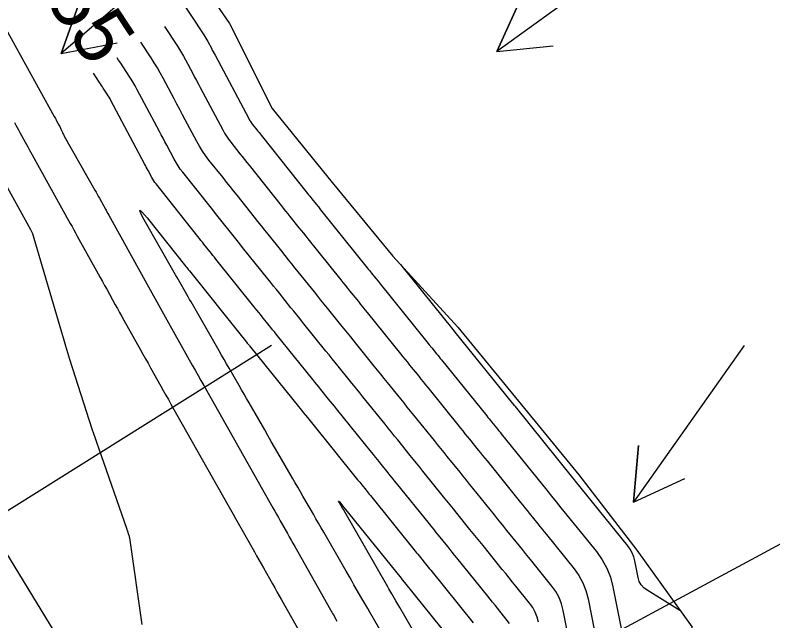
# Model space of a CAD drawing. Extents: x 954385 to 988206, y 1868364 to 1924553.
# Drawn here: x 956480 to 956560.2, y 1921989.8 to 1922053.9 of the extents above; entities that cross this region are included whole.
import ezdxf

# ---------------------------------------------------------------- set-up
doc = ezdxf.new("R2010")
doc.units = 0
for name, color, linetype in [('24', 7, 'Continuous'), ('26', 7, 'Continuous'), ('5', 7, 'Continuous'), ('6', 7, 'Continuous'), ('7', 7, 'Continuous'), ('Default', 7, 'Continuous')]:
    doc.layers.add(name, color=color, linetype=linetype)

msp = doc.modelspace()

# ---------------------------------------------------------------- linework, layer by layer
at = {"layer": '24'}
msp.add_lwpolyline([(956497.027, 1922061.233), (956502.715, 1922052.99), (956507.212, 1922044.018), (956513.572, 1922036.186), (956519.996, 1922028.393), (956526.85, 1922020.864), (956533.257, 1922013.06), (956539.669, 1922005.26), (956545.778, 1921997.275), (956551.627, 1921989.13), (956547.02, 1921982.764), (956550.427, 1921976.672), (956552.417, 1921973.201), (956552.959, 1921972.36), (956555.583, 1921968.104), (956559.252, 1921958.625), (956560.105, 1921947.424), (956566.289, 1921939.484)], dxfattribs=at)
at = {"layer": '26'}
for points in [[(956507.131, 1922068.928), (956484.908, 1922049.821), (956486.892, 1922055.483), (956484.908, 1922049.821), (956490.804, 1922050.934)], [(956557.131, 1922068.928), (956530.98, 1922050.028), (956533.434, 1922055.503), (956530.98, 1922050.028), (956536.949, 1922050.64)], [(956507.131, 1922018.928), (956444.076, 1921979.399), (956446.885, 1921984.701), (956444.076, 1921979.399), (956450.072, 1921979.617)], [(956557.131, 1922018.928), (956545.428, 1922002.371), (956545.977, 1922008.345), (956545.428, 1922002.371), (956550.877, 1922004.882)], [(956507.131, 1921968.928), (956580.998, 1922008.753), (956577.848, 1922003.647), (956580.998, 1922008.753), (956575, 1922008.928)]]:
    msp.add_lwpolyline(points, dxfattribs=at)
at = {"layer": '6'}
for points in [[(956535.389, 1921989.654), (956535.246, 1921990.203), (956535.041, 1921990.723), (956534.773, 1921991.214), (956534.443, 1921991.676), (956532.999, 1921993.465), (956532.638, 1921993.912), (956532.276, 1921994.359), (956531.915, 1921994.806), (956531.554, 1921995.253), (956529.524, 1921997.767), (956529.177, 1921998.198), (956528.829, 1921998.628), (956528.482, 1921999.058), (956528.134, 1921999.489), (956526.744, 1922001.21), (956526.397, 1922001.64), (956526.049, 1922002.071), (956525.702, 1922002.501), (956525.355, 1922002.932), (956523.16, 1922005.651), (956522.828, 1922006.063), (956522.495, 1922006.475), (956522.162, 1922006.887), (956521.83, 1922007.299), (956520.499, 1922008.948), (956520.166, 1922009.36), (956519.833, 1922009.772), (956519.501, 1922010.184), (956519.168, 1922010.596), (956516.808, 1922013.518), (956516.483, 1922013.92), (956516.159, 1922014.322), (956515.834, 1922014.725), (956515.509, 1922015.127), (956514.209, 1922016.736), (956513.884, 1922017.138), (956513.559, 1922017.54), (956513.234, 1922017.943), (956512.909, 1922018.345), (956510.438, 1922021.405), (956510.13, 1922021.787), (956509.822, 1922022.168), (956509.515, 1922022.55), (956509.208, 1922022.932), (956507.981, 1922024.461), (956507.674, 1922024.844), (956507.367, 1922025.226), (956507.06, 1922025.608), (956506.753, 1922025.99), (956504.087, 1922029.313), (956503.799, 1922029.672), (956503.512, 1922030.031), (956503.225, 1922030.39), (956502.938, 1922030.75), (956501.792, 1922032.189), (956501.506, 1922032.549), (956501.22, 1922032.908), (956500.933, 1922033.268), (956500.647, 1922033.628), (956497.752, 1922037.261), (956497.501, 1922037.592), (956497.265, 1922037.934), (956497.046, 1922038.285), (956496.843, 1922038.648), (956496.062, 1922040.118), (956495.867, 1922040.485), (956495.672, 1922040.853), (956495.477, 1922041.221), (956495.282, 1922041.588), (956492.915, 1922046.047), (956492.722, 1922046.402), (956492.52, 1922046.752), (956492.309, 1922047.097), (956492.091, 1922047.438), (956491.201, 1922048.791), (956490.979, 1922049.129), (956490.815, 1922049.378)], [(956479.961, 1922042.509), (956480.103, 1922042.252), (956480.245, 1922041.995), (956480.387, 1922041.738), (956480.529, 1922041.481), (956481.098, 1922040.452), (956481.24, 1922040.195), (956481.382, 1922039.937), (956481.524, 1922039.68), (956481.667, 1922039.423), (956485.86, 1922031.847), (956486.044, 1922031.513), (956486.229, 1922031.18), (956486.414, 1922030.846), (956486.598, 1922030.512), (956488.803, 1922026.524), (956489.03, 1922026.114), (956489.257, 1922025.704), (956489.484, 1922025.293), (956489.711, 1922024.883), (956490.62, 1922023.242), (956490.847, 1922022.831), (956491.075, 1922022.421), (956491.304, 1922022.012), (956491.533, 1922021.603), (956493.277, 1922018.49), (956493.546, 1922018.01), (956493.815, 1922017.53), (956494.084, 1922017.05), (956494.352, 1922016.57), (956495.427, 1922014.65), (956495.696, 1922014.17), (956495.966, 1922013.69), (956496.235, 1922013.211), (956496.506, 1922012.732), (956502.528, 1922002.073), (956502.801, 1922001.589), (956503.075, 1922001.105), (956503.349, 1922000.621), (956503.622, 1922000.137), (956505.332, 1921997.113), (956505.571, 1921996.69), (956505.811, 1921996.267), (956506.05, 1921995.844), (956506.289, 1921995.421), (956507.245, 1921993.728), (956507.484, 1921993.305), (956507.723, 1921992.882), (956507.962, 1921992.459), (956508.201, 1921992.035), (956510.323, 1921988.277)]]:
    msp.add_lwpolyline(points, dxfattribs=at)
at = {"layer": '7'}
for points in [[(956465.912, 1922076.199), (956484.163, 1922043.163), (956484.226, 1922043.049), (956484.289, 1922042.935), (956484.352, 1922042.821), (956484.415, 1922042.707), (956484.692, 1922042.206), (956484.741, 1922042.114), (956484.788, 1922042.022), (956484.833, 1922041.928), (956484.875, 1922041.833), (956485.041, 1922041.452), (956485.084, 1922041.357), (956485.129, 1922041.263), (956485.177, 1922041.171), (956485.227, 1922041.08), (956488.468, 1922035.373), (956488.587, 1922035.163), (956488.705, 1922034.953), (956488.823, 1922034.742), (956488.94, 1922034.532), (956489.582, 1922033.372), (956489.64, 1922033.266), (956489.699, 1922033.16), (956489.845, 1922032.895), (956489.933, 1922032.736), (956494.135, 1922025.145), (956494.311, 1922024.827), (956494.488, 1922024.509), (956494.665, 1922024.191), (956494.843, 1922023.874), (956495.554, 1922022.604), (956495.732, 1922022.287), (956495.91, 1922021.969), (956496.087, 1922021.652), (956496.265, 1922021.335), (956498.769, 1922016.861), (956499.073, 1922016.319), (956499.377, 1922015.777), (956499.682, 1922015.236), (956499.988, 1922014.695), (956507.296, 1922001.761), (956507.489, 1922001.421), (956507.681, 1922001.08), (956507.874, 1922000.739), (956508.066, 1922000.399), (956508.837, 1921999.036), (956509.03, 1921998.695), (956509.222, 1921998.355), (956509.415, 1921998.014), (956509.607, 1921997.673), (956513.389, 1921990.98), (956513.464, 1921990.847), (956513.54, 1921990.713), (956513.615, 1921990.579), (956513.691, 1921990.445), (956513.993, 1921989.91), (956514.068, 1921989.776)], [(956495.79, 1922058.181), (956499.986, 1922051.802), (956500.097, 1922051.629), (956500.204, 1922051.454), (956500.307, 1922051.276), (956500.405, 1922051.096), (956500.791, 1922050.369), (956500.887, 1922050.188), (956500.983, 1922050.006), (956501.08, 1922049.825), (956501.176, 1922049.643), (956504.738, 1922042.936), (956504.828, 1922042.775), (956504.925, 1922042.62), (956505.03, 1922042.468), (956505.141, 1922042.322), (956505.601, 1922041.745), (956505.715, 1922041.601), (956505.83, 1922041.456), (956505.945, 1922041.312), (956506.06, 1922041.168), (956510.96, 1922035.012), (956511.074, 1922034.87), (956511.187, 1922034.727), (956511.302, 1922034.585), (956511.416, 1922034.442), (956511.873, 1922033.873), (956512.101, 1922033.588), (956512.33, 1922033.303), (956517.27, 1922027.15), (956517.384, 1922027.007), (956517.499, 1922026.865), (956517.613, 1922026.723), (956517.728, 1922026.581), (956518.187, 1922026.013), (956518.416, 1922025.729), (956518.645, 1922025.445), (956523.576, 1922019.34), (956523.836, 1922019.02), (956524.095, 1922018.699), (956524.613, 1922018.057), (956524.742, 1922017.897), (956524.872, 1922017.737), (956525.001, 1922017.576), (956525.131, 1922017.416), (956529.916, 1922011.488), (956530.044, 1922011.33), (956530.171, 1922011.172), (956530.299, 1922011.014), (956530.426, 1922010.856), (956530.936, 1922010.225), (956531.063, 1922010.067), (956531.19, 1922009.909), (956531.318, 1922009.751), (956531.445, 1922009.593), (956536.255, 1922003.636), (956536.38, 1922003.481), (956536.506, 1922003.325), (956536.632, 1922003.169), (956536.758, 1922003.013), (956537.26, 1922002.391), (956537.512, 1922002.079), (956537.763, 1922001.768), (956541.51, 1921997.129), (956542.119, 1921996.277), (956542.613, 1921995.371), (956542.991, 1921994.412), (956543.255, 1921993.398), (956545.279, 1921983.166)], [(956495.823, 1922052.675), (956497.197, 1922050.588), (956497.421, 1922050.238), (956497.637, 1922049.883), (956497.844, 1922049.523), (956498.043, 1922049.159), (956498.823, 1922047.69), (956499.018, 1922047.322), (956499.213, 1922046.955), (956499.408, 1922046.588), (956499.603, 1922046.221), (956501.987, 1922041.732), (956502.177, 1922041.393), (956502.382, 1922041.064), (956502.602, 1922040.745), (956502.837, 1922040.435), (956503.808, 1922039.216), (956504.051, 1922038.912), (956504.293, 1922038.607), (956504.536, 1922038.302), (956504.779, 1922037.998), (956508.157, 1922033.753), (956508.393, 1922033.457), (956508.629, 1922033.162), (956508.865, 1922032.866), (956509.102, 1922032.571), (956510.049, 1922031.391), (956510.286, 1922031.096), (956510.523, 1922030.801), (956510.76, 1922030.506), (956510.997, 1922030.211), (956514.477, 1922025.876), (956514.708, 1922025.587), (956514.94, 1922025.3), (956515.172, 1922025.012), (956515.404, 1922024.724), (956516.333, 1922023.574), (956516.565, 1922023.287), (956516.797, 1922022.999), (956517.029, 1922022.712), (956517.261, 1922022.424), (956520.798, 1922018.047), (956521.037, 1922017.75), (956521.277, 1922017.454), (956521.516, 1922017.157), (956521.755, 1922016.861), (956522.713, 1922015.675), (956522.953, 1922015.378), (956523.192, 1922015.082), (956523.432, 1922014.785), (956523.671, 1922014.489), (956527.146, 1922010.184), (956527.379, 1922009.895), (956527.613, 1922009.606), (956527.846, 1922009.318), (956528.079, 1922009.029), (956529.011, 1922007.874), (956529.244, 1922007.585), (956529.477, 1922007.296), (956529.71, 1922007.008), (956529.943, 1922006.719), (956533.492, 1922002.323), (956533.72, 1922002.041), (956533.947, 1922001.759), (956534.175, 1922001.478), (956534.402, 1922001.196), (956535.312, 1922000.069), (956535.539, 1921999.787), (956535.767, 1921999.506), (956535.994, 1921999.224), (956536.222, 1921998.942), (956539.154, 1921995.311), (956539.67, 1921994.589), (956540.089, 1921993.822), (956540.409, 1921993.009), (956540.633, 1921992.15), (956542.273, 1921983.861)], [(956539.267, 1921984.555), (956538.011, 1921990.902), (956537.828, 1921991.606), (956537.565, 1921992.273), (956537.222, 1921992.902), (956536.799, 1921993.494), (956534.68, 1921996.117), (956534.351, 1921996.525), (956534.022, 1921996.932), (956533.692, 1921997.34), (956533.363, 1921997.748), (956532.046, 1921999.378), (956531.717, 1921999.786), (956531.388, 1922000.194), (956531.059, 1922000.601), (956530.73, 1922001.009), (956528.441, 1922003.844), (956528.102, 1922004.264), (956527.763, 1922004.684), (956527.424, 1922005.103), (956527.086, 1922005.523), (956525.731, 1922007.201), (956525.392, 1922007.621), (956525.054, 1922008.041), (956524.715, 1922008.46), (956524.376, 1922008.88), (956522.212, 1922011.562), (956521.862, 1922011.994), (956521.513, 1922012.427), (956521.163, 1922012.86), (956520.814, 1922013.292), (956519.416, 1922015.023), (956519.067, 1922015.455), (956518.718, 1922015.888), (956518.368, 1922016.321), (956518.019, 1922016.753), (956515.878, 1922019.404), (956515.528, 1922019.837), (956515.178, 1922020.27), (956514.828, 1922020.703), (956514.479, 1922021.136), (956513.08, 1922022.868), (956512.731, 1922023.301), (956512.381, 1922023.734), (956512.033, 1922024.168), (956511.684, 1922024.602), (956509.664, 1922027.118), (956509.305, 1922027.566), (956508.945, 1922028.013), (956508.586, 1922028.461), (956508.226, 1922028.909), (956506.788, 1922030.7), (956506.429, 1922031.148), (956506.071, 1922031.596), (956505.712, 1922032.045), (956505.354, 1922032.494), (956503.497, 1922034.827), (956503.127, 1922035.292), (956502.756, 1922035.758), (956502.386, 1922036.223), (956502.016, 1922036.688), (956500.534, 1922038.548), (956500.175, 1922039.021), (956499.838, 1922039.508), (956499.525, 1922040.011), (956499.235, 1922040.529), (956498.029, 1922042.798), (956497.736, 1922043.351), (956497.442, 1922043.904), (956497.149, 1922044.457), (956496.855, 1922045.01), (956495.677, 1922047.23), (956495.38, 1922047.775), (956495.07, 1922048.313), (956494.747, 1922048.843), (956494.412, 1922049.366), (956493.319, 1922051.027)], [(956532.325, 1921989.527), (956532.088, 1921989.858), (956531.05, 1921991.143), (956530.791, 1921991.464), (956530.531, 1921991.785), (956530.272, 1921992.107), (956530.012, 1921992.428), (956526.754, 1921996.463), (956526.512, 1921996.763), (956526.27, 1921997.062), (956526.028, 1921997.362), (956525.786, 1921997.661), (956524.819, 1921998.859), (956524.578, 1921999.159), (956524.336, 1921999.458), (956524.094, 1921999.758), (956523.852, 1922000.057), (956520.382, 1922004.357), (956520.159, 1922004.633), (956519.936, 1922004.909), (956519.714, 1922005.185), (956519.491, 1922005.461), (956518.6, 1922006.565), (956518.377, 1922006.841), (956518.154, 1922007.117), (956517.931, 1922007.393), (956517.708, 1922007.669), (956514.014, 1922012.243), (956513.807, 1922012.5), (956513.6, 1922012.757), (956513.392, 1922013.013), (956513.185, 1922013.27), (956512.355, 1922014.297), (956512.148, 1922014.554), (956511.94, 1922014.811), (956511.733, 1922015.067), (956511.526, 1922015.324), (956507.633, 1922020.144), (956507.448, 1922020.373), (956507.263, 1922020.602), (956507.079, 1922020.832), (956506.894, 1922021.061), (956506.157, 1922021.979), (956505.973, 1922022.209), (956505.789, 1922022.438), (956505.605, 1922022.668), (956505.42, 1922022.898), (956501.271, 1922028.067), (956501.112, 1922028.266), (956500.952, 1922028.465), (956500.793, 1922028.664), (956500.635, 1922028.863), (956500, 1922029.66), (956499.841, 1922029.86), (956499.683, 1922030.059), (956499.524, 1922030.258), (956499.365, 1922030.457), (956494.931, 1922036.024), (956494.806, 1922036.188), (956494.69, 1922036.357), (956494.581, 1922036.531), (956494.481, 1922036.71), (956494.094, 1922037.438), (956493.998, 1922037.62), (956493.901, 1922037.802), (956493.805, 1922037.984), (956493.708, 1922038.166), (956490.153, 1922044.864), (956490.063, 1922045.029), (956489.969, 1922045.192), (956489.872, 1922045.352), (956489.77, 1922045.51), (956489.357, 1922046.139), (956489.254, 1922046.296), (956489.15, 1922046.453), (956489.047, 1922046.61), (956488.943, 1922046.767), (956488.31, 1922047.729)], [(956478.037, 1922037.726), (956481.641, 1922031.215), (956481.755, 1922030.994), (956481.857, 1922030.768), (956481.946, 1922030.536), (956482.022, 1922030.299), (956484.916, 1922020.349), (956485.128, 1922019.63), (956485.345, 1922018.912), (956485.567, 1922018.196), (956485.794, 1922017.481), (956488.157, 1922010.135), (956488.323, 1922009.625), (956488.491, 1922009.115), (956488.663, 1922008.607), (956488.838, 1922008.1), (956491.827, 1921999.511), (956491.849, 1921999.448), (956491.871, 1921999.386), (956492.026, 1921998.943), (956492.053, 1921998.859), (956492.077, 1921998.773), (956492.096, 1921998.686), (956492.111, 1921998.598), (956493.433, 1921989.413)], [(956520.564, 1921985.484), (956517.533, 1921990.741), (956517.325, 1921991.102), (956517.118, 1921991.462), (956516.91, 1921991.822), (956516.702, 1921992.183), (956515.871, 1921993.624), (956515.663, 1921993.984), (956515.455, 1921994.345), (956515.248, 1921994.705), (956515.04, 1921995.066), (956512.672, 1921999.176), (956512.397, 1921999.653), (956512.123, 1922000.129), (956511.848, 1922000.605), (956511.574, 1922001.081), (956510.476, 1922002.986), (956510.201, 1922003.462), (956509.926, 1922003.939), (956509.652, 1922004.415), (956509.377, 1922004.891), (956507.825, 1922007.581), (956507.475, 1922008.188), (956507.125, 1922008.795), (956506.775, 1922009.402), (956506.425, 1922010.009), (956504.771, 1922012.878), (956504.507, 1922013.336), (956504.243, 1922013.795), (956503.979, 1922014.253), (956503.714, 1922014.711), (956502.658, 1922016.544), (956502.393, 1922017.003), (956502.13, 1922017.461), (956501.866, 1922017.92), (956501.603, 1922018.379), (956498.637, 1922023.554), (956498.489, 1922023.813), (956498.341, 1922024.071), (956498.192, 1922024.33), (956498.044, 1922024.589), (956497.452, 1922025.624), (956497.304, 1922025.883), (956497.156, 1922026.142), (956497.008, 1922026.401), (956496.861, 1922026.66), (956493.694, 1922032.242), (956493.299, 1922032.98), (956493.216, 1922033.259), (956493.444, 1922033.078), (956493.982, 1922032.437), (956498.084, 1922027.287), (956498.177, 1922027.171), (956498.331, 1922026.977), (956498.362, 1922026.938), (956498.393, 1922026.899), (956498.424, 1922026.86), (956498.455, 1922026.821), (956504.087, 1922019.805), (956504.272, 1922019.574), (956504.581, 1922019.19), (956504.642, 1922019.113), (956504.704, 1922019.037), (956504.766, 1922018.96), (956504.828, 1922018.883), (956510.142, 1922012.304), (956510.321, 1922012.081), (956510.501, 1922011.859), (956510.951, 1922011.302), (956511.22, 1922010.968), (956516.249, 1922004.742), (956516.362, 1922004.602), (956516.475, 1922004.462), (956516.588, 1922004.323), (956516.7, 1922004.183), (956517.152, 1922003.624), (956517.265, 1922003.484), (956517.378, 1922003.344), (956517.491, 1922003.204), (956517.603, 1922003.064), (956522.35, 1921997.182), (956522.486, 1921997.014), (956522.622, 1921996.845), (956522.758, 1921996.677), (956522.894, 1921996.508), (956523.439, 1921995.834), (956523.575, 1921995.665), (956523.711, 1921995.497), (956523.847, 1921995.328), (956523.983, 1921995.159), (956528.471, 1921989.602)], [(956550.351, 1921990.906), (956546.865, 1921993.049), (956546.519, 1921993.31), (956546.247, 1921993.622), (956546.049, 1921993.986), (956545.925, 1921994.401), (956545.576, 1921996.163), (956545.465, 1921996.593), (956545.304, 1921996.999), (956545.095, 1921997.383), (956544.837, 1921997.744), (956539.305, 1922004.593), (956539.209, 1922004.712), (956539.017, 1922004.95), (956532.948, 1922012.468), (956532.86, 1922012.576), (956532.708, 1922012.764), (956532.686, 1922012.791), (956526.59, 1922020.343), (956526.512, 1922020.44), (956526.355, 1922020.634), (956520.81, 1922027.498)], [(956524.309, 1921984.993), (956520.728, 1921991.207), (956520.623, 1921991.39), (956520.518, 1921991.572), (956520.413, 1921991.754), (956520.308, 1921991.936), (956519.888, 1921992.665), (956519.783, 1921992.847), (956519.678, 1921993.029), (956519.573, 1921993.211), (956519.468, 1921993.393), (956514.79, 1922001.504), (956514.747, 1922001.58), (956514.659, 1922001.732), (956514.291, 1922002.37), (956514.246, 1922002.453), (956514.237, 1922002.484), (956514.262, 1922002.464), (956514.323, 1922002.392), (956514.801, 1922001.8), (956514.825, 1922001.771), (956520.848, 1921994.308), (956520.969, 1921994.157), (956521.182, 1921993.893), (956521.213, 1921993.856), (956526.929, 1921986.777)]]:
    msp.add_lwpolyline(points, dxfattribs=at)
at = {"layer": 'Default'}
msp.add_line((957221.14, 1920784.239), (956045.796, 1922705.182), dxfattribs=at)

# ---------------------------------------------------------------- texts
at = {"layer": '5'}
msp.add_text('555', height=6, rotation=303.35951, dxfattribs=at).set_placement((956480.65, 1922059.362))

doc.saveas('drawing.dxf')
